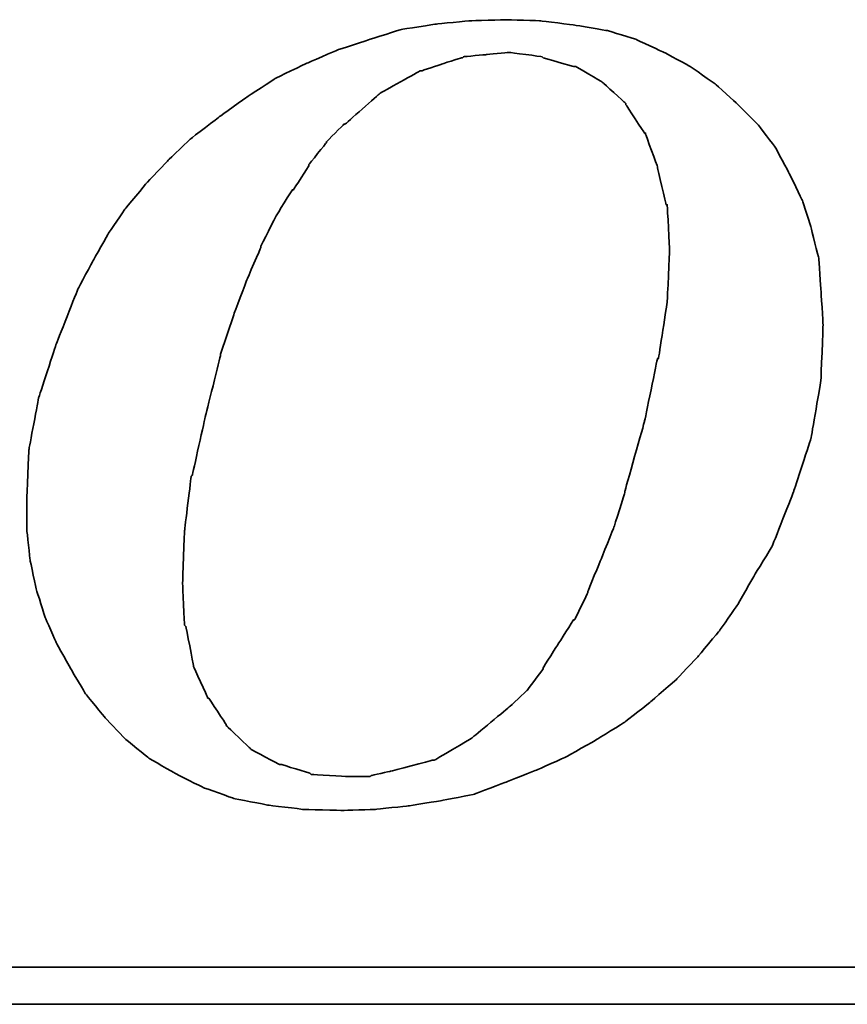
# Model space of a CAD drawing. Header units: millimetres. Extents: x -386 to 3135, y -1989 to 860.
# Tile 323 of 596: x 1738.43 to 1743.54, y -1913.43 to -1907.35. Entities that reach past the tile are written whole.
import ezdxf

# ---------------------------------------------------------------- set-up
doc = ezdxf.new("R2010")
doc.units = ezdxf.units.MM
doc.layers.add('DIM', color=4, linetype='CONTINUOUS')
doc.layers.add('layer 1', color=7, linetype='CONTINUOUS')

# ---------------------------------------------------------------- blocks, each defined once
blk = doc.blocks.new('TBI MOTION logo(完整正式版)')
at = {"layer": 'layer 1', "color": 22, "lineweight": 35}
for points, knots in [([(35.79625, -6.98375), (35.79625, -6.98375), (36.23125, -7.43875), (36.23125, -7.43875), (36.23125, -7.43875), (36.23125, -7.43875), (36.75625, -7.87125), (36.75625, -7.87125), (36.75625, -7.87125), (36.75625, -7.87125), (37.33125, -8.20375), (37.33125, -8.20375), (37.33125, -8.20375), (37.33125, -8.20375), (37.95625, -8.51875), (37.95625, -8.51875), (37.95625, -8.51875), (37.95625, -8.51875), (38.62625, -8.75875), (38.62625, -8.75875), (38.62625, -8.75875), (38.62625, -8.75875), (39.37125, -8.90375), (39.37125, -8.90375), (39.37125, -8.90375), (39.37125, -8.90375), (40.14125, -8.99875), (40.14125, -8.99875), (40.14125, -8.99875), (40.14125, -8.99875), (41.02625, -9.02375), (41.02625, -9.02375), (41.02625, -9.02375), (41.02625, -9.02375), (41.74625, -8.99875), (41.74625, -8.99875), (41.74625, -8.99875), (41.74625, -8.99875), (42.46625, -8.92375), (42.46625, -8.92375), (42.46625, -8.92375), (42.46625, -8.92375), (43.21125, -8.80625), (43.21125, -8.80625), (43.21125, -8.80625), (43.21125, -8.80625), (43.93125, -8.66375), (43.93125, -8.66375), (43.93125, -8.66375), (43.93125, -8.66375), (44.62625, -8.39875), (44.62625, -8.39875), (44.62625, -8.39875), (44.62625, -8.39875), (45.29625, -8.13375), (45.29625, -8.13375), (45.29625, -8.13375), (45.29625, -8.13375), (45.94625, -7.84375), (45.94625, -7.84375), (45.94625, -7.84375), (45.94625, -7.84375), (46.61625, -7.46375), (46.61625, -7.46375), (46.61625, -7.46375), (46.61625, -7.46375), (47.24125, -7.07875), (47.24125, -7.07875), (47.24125, -7.07875), (47.24125, -7.07875), (47.81625, -6.62375), (47.81625, -6.62375), (47.81625, -6.62375), (47.81625, -6.62375), (48.36875, -6.14375), (48.36875, -6.14375), (48.36875, -6.14375), (48.36875, -6.14375), (48.84625, -5.64125), (48.84625, -5.64125), (48.84625, -5.64125), (48.84625, -5.64125), (49.32625, -5.06375), (49.32625, -5.06375), (49.32625, -5.06375), (49.32625, -5.06375), (49.71125, -4.51374), (49.71125, -4.51374), (49.71125, -4.51374), (49.71125, -4.51374), (50.09625, -3.83874), (50.09625, -3.83874), (50.09625, -3.83874), (50.09625, -3.83874), (50.48125, -3.21374), (50.48125, -3.21374), (50.48125, -3.21374), (50.48125, -3.21374), (50.96125, -1.99125), (50.96125, -1.99125), (50.96125, -1.99125), (50.96125, -1.99125), (51.34375, -0.81875), (51.34375, -0.81875), (51.34375, -0.81875), (51.34375, -0.81875), (51.56125, 0.45624), (51.56125, 0.45624), (51.56125, 0.45624), (51.56125, 0.45624), (51.60625, 1.67624), (51.60625, 1.67624), (51.60625, 1.67624), (51.60625, 1.67624), (51.56125, 2.44625), (51.56125, 2.44625), (51.56125, 2.44625), (51.56125, 2.44625), (51.51125, 3.14125), (51.51125, 3.14125), (51.51125, 3.14125), (51.51125, 3.14125), (51.34375, 3.81125), (51.34375, 3.81125), (51.34375, 3.81125), (51.34375, 3.81125), (51.15125, 4.41125), (51.15125, 4.41125), (51.15125, 4.41125), (51.15125, 4.41125), (50.86125, 5.01125), (50.86125, 5.01125), (50.86125, 5.01125), (50.86125, 5.01125), (50.55125, 5.58875), (50.55125, 5.58875), (50.55125, 5.58875), (50.55125, 5.58875), (50.16625, 6.09125), (50.16625, 6.09125), (50.16625, 6.09125), (50.16625, 6.09125), (49.71125, 6.54875), (49.71125, 6.54875), (49.71125, 6.54875), (49.71125, 6.54875), (49.23125, 6.98125), (49.23125, 6.98125), (49.23125, 6.98125), (49.23125, 6.98125), (48.67875, 7.36625), (48.67875, 7.36625), (48.67875, 7.36625), (48.67875, 7.36625), (48.10375, 7.67625), (48.10375, 7.67625), (48.10375, 7.67625), (48.10375, 7.67625), (47.48125, 7.96375), (47.48125, 7.96375), (47.48125, 7.96375), (47.48125, 7.96375), (46.85625, 8.15625), (46.85625, 8.15625), (46.85625, 8.15625), (46.85625, 8.15625), (46.13625, 8.27624), (46.13625, 8.27624), (46.13625, 8.27624), (46.13625, 8.27624), (45.39125, 8.37125), (45.39125, 8.37125), (45.39125, 8.37125), (45.39125, 8.37125), (44.62625, 8.39624), (44.62625, 8.39624), (44.62625, 8.39624), (44.62625, 8.39624), (43.83625, 8.37125), (43.83625, 8.37125), (43.83625, 8.37125), (43.83625, 8.37125), (43.09125, 8.30125), (43.09125, 8.30125), (43.09125, 8.30125), (43.09125, 8.30125), (42.32125, 8.18125), (42.32125, 8.18125), (42.32125, 8.18125), (42.32125, 8.18125), (41.62875, 7.96375), (41.62875, 7.96375), (41.62875, 7.96375), (41.62875, 7.96375), (40.90625, 7.72625), (40.90625, 7.72625), (40.90625, 7.72625), (40.90625, 7.72625), (40.23624, 7.43625), (40.23624, 7.43625), (40.23624, 7.43625), (40.23624, 7.43625), (39.54124, 7.10125), (39.54124, 7.10125), (39.54124, 7.10125), (39.54124, 7.10125), (38.91625, 6.69125), (38.91625, 6.69125), (38.91625, 6.69125), (38.91625, 6.69125), (38.31625, 6.26125), (38.31625, 6.26125), (38.31625, 6.26125), (38.31625, 6.26125), (37.69125, 5.78125), (37.69125, 5.78125), (37.69125, 5.78125), (37.69125, 5.78125), (37.18625, 5.30125), (37.18625, 5.30125), (37.18625, 5.30125), (37.18625, 5.30125), (36.70625, 4.79624), (36.70625, 4.79624), (36.70625, 4.79624), (36.70625, 4.79624), (36.23125, 4.22125), (36.23125, 4.22125), (36.23125, 4.22125), (36.23125, 4.22125), (35.87124, 3.69375), (35.87124, 3.69375), (35.87124, 3.69375), (35.87124, 3.69375), (35.53125, 3.09125), (35.53125, 3.09125), (35.53125, 3.09125), (35.53125, 3.09125), (35.19875, 2.47125), (35.19875, 2.47125), (35.19875, 2.47125), (35.19875, 2.47125), (34.71625, 1.24625), (34.71625, 1.24625), (34.71625, 1.24625), (34.71625, 1.24625), (34.33125, 0.06874), (34.33125, 0.06874), (34.33125, 0.06874), (34.33125, 0.06874), (34.11625, -1.07875), (34.11625, -1.07875), (34.11625, -1.07875), (34.11625, -1.07875), (34.07125, -2.15875), (34.07125, -2.15875), (34.07125, -2.15875), (34.07125, -2.15875), (34.07125, -2.85375), (34.07125, -2.85375), (34.07125, -2.85375), (34.07125, -2.85375), (34.14125, -3.50375), (34.14125, -3.50375), (34.14125, -3.50375), (34.14125, -3.50375), (34.28625, -4.17375), (34.28625, -4.17375), (34.28625, -4.17375), (34.28625, -4.17375), (34.47625, -4.77624), (34.47625, -4.77624), (34.47625, -4.77624), (34.47625, -4.77624), (34.71625, -5.32625), (34.71625, -5.32625), (34.71625, -5.32625), (34.71625, -5.32625), (35.05375, -5.92875), (35.05375, -5.92875), (35.05375, -5.92875), (35.05375, -5.92875), (35.36375, -6.45375), (35.36375, -6.45375), (35.36375, -6.45375), (35.36375, -6.45375), (35.79625, -6.98375), (35.79625, -6.98375)], [0, 0, 0, 0, 0.01388889, 0.01388889, 0.01388889, 0.0138889, 0.02777778, 0.02777778, 0.02777778, 0.02777779, 0.04166667, 0.04166667, 0.04166667, 0.04166668, 0.05555556, 0.05555556, 0.05555556, 0.05555557, 0.06944444, 0.06944444, 0.06944444, 0.06944445, 0.08333333, 0.08333333, 0.08333333, 0.08333334, 0.09722222, 0.09722222, 0.09722222, 0.09722223, 0.11111111, 0.11111111, 0.11111111, 0.11111112, 0.125, 0.125, 0.125, 0.12500001, 0.13888889, 0.13888889, 0.13888889, 0.1388889, 0.15277778, 0.15277778, 0.15277778, 0.15277779, 0.16666667, 0.16666667, 0.16666667, 0.16666668, 0.18055556, 0.18055556, 0.18055556, 0.18055557, 0.19444444, 0.19444444, 0.19444444, 0.19444445, 0.20833333, 0.20833333, 0.20833333, 0.20833334, 0.22222222, 0.22222222, 0.22222222, 0.22222223, 0.23611111, 0.23611111, 0.23611111, 0.23611112, 0.25, 0.25, 0.25, 0.25000001, 0.26388889, 0.26388889, 0.26388889, 0.2638889, 0.27777778, 0.27777778, 0.27777778, 0.27777779, 0.29166667, 0.29166667, 0.29166667, 0.29166668, 0.30555556, 0.30555556, 0.30555556, 0.30555557, 0.31944444, 0.31944444, 0.31944444, 0.31944445, 0.33333333, 0.33333333, 0.33333333, 0.33333334, 0.34722222, 0.34722222, 0.34722222, 0.34722223, 0.36111111, 0.36111111, 0.36111111, 0.36111112, 0.375, 0.375, 0.375, 0.37500001, 0.38888889, 0.38888889, 0.38888889, 0.3888889, 0.40277778, 0.40277778, 0.40277778, 0.40277779, 0.41666667, 0.41666667, 0.41666667, 0.41666668, 0.43055556, 0.43055556, 0.43055556, 0.43055557, 0.44444444, 0.44444444, 0.44444444, 0.44444445, 0.45833333, 0.45833333, 0.45833333, 0.45833334, 0.47222222, 0.47222222, 0.47222222, 0.47222223, 0.48611111, 0.48611111, 0.48611111, 0.48611112, 0.5, 0.5, 0.5, 0.50000001, 0.51388889, 0.51388889, 0.51388889, 0.5138889, 0.52777778, 0.52777778, 0.52777778, 0.52777779, 0.54166667, 0.54166667, 0.54166667, 0.54166668, 0.55555556, 0.55555556, 0.55555556, 0.55555557, 0.56944444, 0.56944444, 0.56944444, 0.56944445, 0.58333333, 0.58333333, 0.58333333, 0.58333334, 0.59722222, 0.59722222, 0.59722222, 0.59722223, 0.61111111, 0.61111111, 0.61111111, 0.61111112, 0.625, 0.625, 0.625, 0.62500001, 0.63888889, 0.63888889, 0.63888889, 0.6388889, 0.65277778, 0.65277778, 0.65277778, 0.65277779, 0.66666667, 0.66666667, 0.66666667, 0.66666668, 0.68055556, 0.68055556, 0.68055556, 0.68055557, 0.69444444, 0.69444444, 0.69444444, 0.69444445, 0.70833333, 0.70833333, 0.70833333, 0.70833334, 0.72222222, 0.72222222, 0.72222222, 0.72222223, 0.73611111, 0.73611111, 0.73611111, 0.73611112, 0.75, 0.75, 0.75, 0.75000001, 0.76388889, 0.76388889, 0.76388889, 0.7638889, 0.77777778, 0.77777778, 0.77777778, 0.77777779, 0.79166667, 0.79166667, 0.79166667, 0.79166668, 0.80555556, 0.80555556, 0.80555556, 0.80555557, 0.81944444, 0.81944444, 0.81944444, 0.81944445, 0.83333333, 0.83333333, 0.83333333, 0.83333334, 0.84722222, 0.84722222, 0.84722222, 0.84722223, 0.86111111, 0.86111111, 0.86111111, 0.86111112, 0.875, 0.875, 0.875, 0.87500001, 0.88888889, 0.88888889, 0.88888889, 0.8888889, 0.90277778, 0.90277778, 0.90277778, 0.90277779, 0.91666667, 0.91666667, 0.91666667, 0.91666668, 0.93055556, 0.93055556, 0.93055556, 0.93055557, 0.94444444, 0.94444444, 0.94444444, 0.94444445, 0.95833333, 0.95833333, 0.95833333, 0.95833334, 0.97222222, 0.97222222, 0.97222222, 0.97222223, 0.98611111, 0.98611111, 0.98611111, 0.98611112, 1, 1, 1, 1]), ([(38.33875, 1.03124), (38.33875, 1.03124), (38.62625, 1.89625), (38.62625, 1.89625), (38.62625, 1.89625), (38.62625, 1.89625), (38.91625, 2.66375), (38.91625, 2.66375), (38.91625, 2.66375), (38.91625, 2.66375), (39.22625, 3.38125), (39.22625, 3.38125), (39.22625, 3.38125), (39.22625, 3.38125), (39.22625, 3.40624), (39.22625, 3.40624), (39.22625, 3.40624), (39.22625, 3.40624), (39.56124, 4.07624), (39.56124, 4.07624), (39.56124, 4.07624), (39.56124, 4.07624), (39.92125, 4.65125), (39.92125, 4.65125), (39.92125, 4.65125), (39.92125, 4.65125), (39.94625, 4.65125), (39.94625, 4.65125), (39.94625, 4.65125), (39.94625, 4.65125), (40.28125, 5.17875), (40.28125, 5.17875), (40.28125, 5.17875), (40.28125, 5.17875), (40.28125, 5.20375), (40.28125, 5.20375), (40.28125, 5.20375), (40.28125, 5.20375), (40.66875, 5.68625), (40.66875, 5.68625), (40.66875, 5.68625), (40.66875, 5.68625), (40.66875, 5.70625), (40.66875, 5.70625), (40.66875, 5.70625), (40.66875, 5.70625), (41.05124, 6.09125), (41.05124, 6.09125), (41.05124, 6.09125), (41.05124, 6.09125), (41.07625, 6.09125), (41.07625, 6.09125), (41.07625, 6.09125), (41.07625, 6.09125), (41.84125, 6.76625), (41.84125, 6.76625), (41.84125, 6.76625), (41.84125, 6.76625), (41.86625, 6.78625), (41.86625, 6.78625), (41.86625, 6.78625), (41.86625, 6.78625), (42.73125, 7.26624), (42.73125, 7.26624), (42.73125, 7.26624), (42.73125, 7.26624), (42.75625, 7.26624), (42.75625, 7.26624), (42.75625, 7.26624), (42.75625, 7.26624), (43.18625, 7.41125), (43.18625, 7.41125), (43.18625, 7.41125), (43.18625, 7.41125), (43.64125, 7.55625), (43.64125, 7.55625), (43.64125, 7.55625), (43.64125, 7.55625), (43.66625, 7.55625), (43.66625, 7.55625), (43.66625, 7.55625), (43.66625, 7.55625), (43.69125, 7.58124), (43.69125, 7.58124), (43.69125, 7.58124), (43.69125, 7.58124), (44.19125, 7.62625), (44.19125, 7.62625), (44.19125, 7.62625), (44.19125, 7.62625), (44.67125, 7.67625), (44.67125, 7.67625), (44.67125, 7.67625), (44.67125, 7.67625), (44.69625, 7.67625), (44.69625, 7.67625), (44.69625, 7.67625), (44.69625, 7.67625), (45.41875, 7.58124), (45.41875, 7.58124), (45.41875, 7.58124), (45.41875, 7.58124), (45.44125, 7.55625), (45.44125, 7.55625), (45.44125, 7.55625), (45.44125, 7.55625), (46.11125, 7.36625), (46.11125, 7.36625), (46.11125, 7.36625), (46.11125, 7.36625), (46.13625, 7.36625), (46.13625, 7.36625), (46.13625, 7.36625), (46.13625, 7.36625), (46.15875, 7.36625), (46.15875, 7.36625), (46.15875, 7.36625), (46.15875, 7.36625), (46.73625, 7.02624), (46.73625, 7.02624), (46.73625, 7.02624), (46.73625, 7.02624), (46.76125, 7.00624), (46.76125, 7.00624), (46.76125, 7.00624), (46.76125, 7.00624), (47.24125, 6.57124), (47.24125, 6.57124), (47.24125, 6.57124), (47.24125, 6.57124), (47.26625, 6.54875), (47.26625, 6.54875), (47.26625, 6.54875), (47.26625, 6.54875), (47.26625, 6.52375), (47.26625, 6.52375), (47.26625, 6.52375), (47.26625, 6.52375), (47.67375, 5.89875), (47.67375, 5.89875), (47.67375, 5.89875), (47.67375, 5.89875), (47.69625, 5.89875), (47.69625, 5.89875), (47.69625, 5.89875), (47.69625, 5.89875), (47.69625, 5.87625), (47.69625, 5.87625), (47.69625, 5.87625), (47.69625, 5.87625), (47.96125, 5.15625), (47.96125, 5.15625), (47.96125, 5.15625), (47.96125, 5.15625), (47.96125, 5.13125), (47.96125, 5.13125), (47.96125, 5.13125), (47.96125, 5.13125), (48.15125, 4.31875), (48.15125, 4.31875), (48.15125, 4.31875), (48.15125, 4.31875), (48.17625, 4.31875), (48.17625, 4.31875), (48.17625, 4.31875), (48.17625, 4.31875), (48.17625, 4.29125), (48.17625, 4.29125), (48.17625, 4.29125), (48.17625, 4.29125), (48.22625, 3.33125), (48.22625, 3.33125), (48.22625, 3.33125), (48.22625, 3.33125), (48.22625, 3.30875), (48.22625, 3.30875), (48.22625, 3.30875), (48.22625, 3.30875), (48.17625, 2.20624), (48.17625, 2.20624), (48.17625, 2.20624), (48.17625, 2.20624), (48.17625, 2.18124), (48.17625, 2.18124), (48.17625, 2.18124), (48.17625, 2.18124), (47.98375, 0.93624), (47.98375, 0.93624), (47.98375, 0.93624), (47.98375, 0.93624), (47.96125, 0.93624), (47.96125, 0.93624), (47.96125, 0.93624), (47.96125, 0.93624), (47.67375, -0.45874), (47.67375, -0.45874), (47.67375, -0.45874), (47.67375, -0.45874), (47.24125, -1.99125), (47.24125, -1.99125), (47.24125, -1.99125), (47.24125, -1.99125), (47.24125, -2.01874), (47.24125, -2.01874), (47.24125, -2.01874), (47.24125, -2.01874), (47.00125, -2.78375), (47.00125, -2.78375), (47.00125, -2.78375), (47.00125, -2.78375), (46.71125, -3.50375), (46.71125, -3.50375), (46.71125, -3.50375), (46.71125, -3.50375), (46.42625, -4.19875), (46.42625, -4.19875), (46.42625, -4.19875), (46.42625, -4.19875), (46.42625, -4.22375), (46.42625, -4.22375), (46.42625, -4.22375), (46.42625, -4.22375), (46.13625, -4.82374), (46.13625, -4.82374), (46.13625, -4.82374), (46.13625, -4.82374), (46.11125, -4.82374), (46.11125, -4.82374), (46.11125, -4.82374), (46.11125, -4.82374), (45.77625, -5.35125), (45.77625, -5.35125), (45.77625, -5.35125), (45.77625, -5.35125), (45.44125, -5.87875), (45.44125, -5.87875), (45.44125, -5.87875), (45.44125, -5.87875), (45.44125, -5.90375), (45.44125, -5.90375), (45.44125, -5.90375), (45.44125, -5.90375), (45.10625, -6.35875), (45.10625, -6.35875), (45.10625, -6.35875), (45.10625, -6.35875), (45.08125, -6.38375), (45.08125, -6.38375), (45.08125, -6.38375), (45.08125, -6.38375), (44.69625, -6.74375), (44.69625, -6.74375), (44.69625, -6.74375), (44.69625, -6.74375), (43.88375, -7.41625), (43.88375, -7.41625), (43.88375, -7.41625), (43.88375, -7.41625), (43.85625, -7.43875), (43.85625, -7.43875), (43.85625, -7.43875), (43.85625, -7.43875), (43.04125, -7.91875), (43.04125, -7.91875), (43.04125, -7.91875), (43.04125, -7.91875), (43.01625, -7.91875), (43.01625, -7.91875), (43.01625, -7.91875), (43.01625, -7.91875), (42.99625, -7.91875), (42.99625, -7.91875), (42.99625, -7.91875), (42.99625, -7.91875), (42.08125, -8.15875), (42.08125, -8.15875), (42.08125, -8.15875), (42.08125, -8.15875), (41.65125, -8.25625), (41.65125, -8.25625), (41.65125, -8.25625), (41.65125, -8.25625), (41.62875, -8.27875), (41.62875, -8.27875), (41.62875, -8.27875), (41.62875, -8.27875), (41.60125, -8.27875), (41.60125, -8.27875), (41.60125, -8.27875), (41.60125, -8.27875), (41.12125, -8.27875), (41.12125, -8.27875), (41.12125, -8.27875), (41.12125, -8.27875), (40.35624, -8.23125), (40.35624, -8.23125), (40.35624, -8.23125), (40.35624, -8.23125), (40.33125, -8.23125), (40.33125, -8.23125), (40.33125, -8.23125), (40.33125, -8.23125), (40.30625, -8.20375), (40.30625, -8.20375), (40.30625, -8.20375), (40.30625, -8.20375), (39.68375, -8.01375), (39.68375, -8.01375), (39.68375, -8.01375), (39.68375, -8.01375), (39.66124, -8.01375), (39.66124, -8.01375), (39.66124, -8.01375), (39.66124, -8.01375), (39.63625, -8.01375), (39.63625, -8.01375), (39.63625, -8.01375), (39.63625, -8.01375), (39.01125, -7.67875), (39.01125, -7.67875), (39.01125, -7.67875), (39.01125, -7.67875), (38.98875, -7.65375), (38.98875, -7.65375), (38.98875, -7.65375), (38.98875, -7.65375), (38.48625, -7.17375), (38.48625, -7.17375), (38.48625, -7.17375), (38.48625, -7.17375), (38.45875, -7.14875), (38.45875, -7.14875), (38.45875, -7.14875), (38.45875, -7.14875), (38.45875, -7.12875), (38.45875, -7.12875), (38.45875, -7.12875), (38.45875, -7.12875), (38.07625, -6.54875), (38.07625, -6.54875), (38.07625, -6.54875), (38.07625, -6.54875), (38.05125, -6.54875), (38.05125, -6.54875), (38.05125, -6.54875), (38.05125, -6.54875), (38.05125, -6.52875), (38.05125, -6.52875), (38.05125, -6.52875), (38.05125, -6.52875), (37.74125, -5.85375), (37.74125, -5.85375), (37.74125, -5.85375), (37.74125, -5.85375), (37.74125, -5.82875), (37.74125, -5.82875), (37.74125, -5.82875), (37.74125, -5.82875), (37.57375, -4.96875), (37.57375, -4.96875), (37.57375, -4.96875), (37.57375, -4.96875), (37.54625, -4.94375), (37.54625, -4.94375), (37.54625, -4.94375), (37.54625, -4.94375), (37.50125, -4.03375), (37.50125, -4.03375), (37.50125, -4.03375), (37.50125, -4.03375), (37.50125, -4.00875), (37.50125, -4.00875), (37.50125, -4.00875), (37.50125, -4.00875), (37.54625, -2.85375), (37.54625, -2.85375), (37.54625, -2.85375), (37.54625, -2.85375), (37.69125, -1.65875), (37.69125, -1.65875), (37.69125, -1.65875), (37.69125, -1.65875), (37.71624, -1.63375), (37.71624, -1.63375), (37.71624, -1.63375), (37.71624, -1.63375), (38.00375, -0.33875), (38.00375, -0.33875), (38.00375, -0.33875), (38.00375, -0.33875), (38.33875, 1.00624), (38.33875, 1.00624), (38.33875, 1.00624), (38.33875, 1.00624), (38.33875, 1.03124), (38.33875, 1.03124)], [0, 0, 0, 0, 0.01010101, 0.01010101, 0.01010101, 0.01010102, 0.02020202, 0.02020202, 0.02020202, 0.02020203, 0.03030303, 0.03030303, 0.03030303, 0.03030304, 0.04040404, 0.04040404, 0.04040404, 0.04040405, 0.05050505, 0.05050505, 0.05050505, 0.05050506, 0.06060606, 0.06060606, 0.06060606, 0.06060607, 0.07070707, 0.07070707, 0.07070707, 0.07070708, 0.08080808, 0.08080808, 0.08080808, 0.08080809, 0.09090909, 0.09090909, 0.09090909, 0.0909091, 0.1010101, 0.1010101, 0.1010101, 0.10101011, 0.11111111, 0.11111111, 0.11111111, 0.11111112, 0.12121212, 0.12121212, 0.12121212, 0.12121213, 0.13131313, 0.13131313, 0.13131313, 0.13131314, 0.14141414, 0.14141414, 0.14141414, 0.14141415, 0.15151515, 0.15151515, 0.15151515, 0.15151516, 0.16161616, 0.16161616, 0.16161616, 0.16161617, 0.17171717, 0.17171717, 0.17171717, 0.17171718, 0.18181818, 0.18181818, 0.18181818, 0.18181819, 0.19191919, 0.19191919, 0.19191919, 0.1919192, 0.2020202, 0.2020202, 0.2020202, 0.20202021, 0.21212121, 0.21212121, 0.21212121, 0.21212122, 0.22222222, 0.22222222, 0.22222222, 0.22222223, 0.23232323, 0.23232323, 0.23232323, 0.23232324, 0.24242424, 0.24242424, 0.24242424, 0.24242425, 0.25252525, 0.25252525, 0.25252525, 0.25252526, 0.26262626, 0.26262626, 0.26262626, 0.26262627, 0.27272727, 0.27272727, 0.27272727, 0.27272728, 0.28282828, 0.28282828, 0.28282828, 0.28282829, 0.29292929, 0.29292929, 0.29292929, 0.2929293, 0.3030303, 0.3030303, 0.3030303, 0.30303031, 0.31313131, 0.31313131, 0.31313131, 0.31313132, 0.32323232, 0.32323232, 0.32323232, 0.32323233, 0.33333333, 0.33333333, 0.33333333, 0.33333334, 0.34343434, 0.34343434, 0.34343434, 0.34343435, 0.35353535, 0.35353535, 0.35353535, 0.35353536, 0.36363636, 0.36363636, 0.36363636, 0.36363637, 0.37373737, 0.37373737, 0.37373737, 0.37373738, 0.38383838, 0.38383838, 0.38383838, 0.38383839, 0.39393939, 0.39393939, 0.39393939, 0.3939394, 0.4040404, 0.4040404, 0.4040404, 0.40404041, 0.41414141, 0.41414141, 0.41414141, 0.41414142, 0.42424242, 0.42424242, 0.42424242, 0.42424243, 0.43434343, 0.43434343, 0.43434343, 0.43434344, 0.44444444, 0.44444444, 0.44444444, 0.44444445, 0.45454545, 0.45454545, 0.45454545, 0.45454546, 0.46464646, 0.46464646, 0.46464646, 0.46464647, 0.47474747, 0.47474747, 0.47474747, 0.47474748, 0.48484848, 0.48484848, 0.48484848, 0.48484849, 0.49494949, 0.49494949, 0.49494949, 0.4949495, 0.50505051, 0.50505051, 0.50505051, 0.50505052, 0.51515152, 0.51515152, 0.51515152, 0.51515153, 0.52525253, 0.52525253, 0.52525253, 0.52525254, 0.53535354, 0.53535354, 0.53535354, 0.53535355, 0.54545455, 0.54545455, 0.54545455, 0.54545456, 0.55555556, 0.55555556, 0.55555556, 0.55555557, 0.56565657, 0.56565657, 0.56565657, 0.56565658, 0.57575758, 0.57575758, 0.57575758, 0.57575759, 0.58585859, 0.58585859, 0.58585859, 0.5858586, 0.5959596, 0.5959596, 0.5959596, 0.59595961, 0.60606061, 0.60606061, 0.60606061, 0.60606062, 0.61616162, 0.61616162, 0.61616162, 0.61616163, 0.62626263, 0.62626263, 0.62626263, 0.62626264, 0.63636364, 0.63636364, 0.63636364, 0.63636365, 0.64646465, 0.64646465, 0.64646465, 0.64646466, 0.65656566, 0.65656566, 0.65656566, 0.65656567, 0.66666667, 0.66666667, 0.66666667, 0.66666668, 0.67676768, 0.67676768, 0.67676768, 0.67676769, 0.68686869, 0.68686869, 0.68686869, 0.6868687, 0.6969697, 0.6969697, 0.6969697, 0.69696971, 0.70707071, 0.70707071, 0.70707071, 0.70707072, 0.71717172, 0.71717172, 0.71717172, 0.71717173, 0.72727273, 0.72727273, 0.72727273, 0.72727274, 0.73737374, 0.73737374, 0.73737374, 0.73737375, 0.74747475, 0.74747475, 0.74747475, 0.74747476, 0.75757576, 0.75757576, 0.75757576, 0.75757577, 0.76767677, 0.76767677, 0.76767677, 0.76767678, 0.77777778, 0.77777778, 0.77777778, 0.77777779, 0.78787879, 0.78787879, 0.78787879, 0.7878788, 0.7979798, 0.7979798, 0.7979798, 0.79797981, 0.80808081, 0.80808081, 0.80808081, 0.80808082, 0.81818182, 0.81818182, 0.81818182, 0.81818183, 0.82828283, 0.82828283, 0.82828283, 0.82828284, 0.83838384, 0.83838384, 0.83838384, 0.83838385, 0.84848485, 0.84848485, 0.84848485, 0.84848486, 0.85858586, 0.85858586, 0.85858586, 0.85858587, 0.86868687, 0.86868687, 0.86868687, 0.86868688, 0.87878788, 0.87878788, 0.87878788, 0.87878789, 0.88888889, 0.88888889, 0.88888889, 0.8888889, 0.8989899, 0.8989899, 0.8989899, 0.89898991, 0.90909091, 0.90909091, 0.90909091, 0.90909092, 0.91919192, 0.91919192, 0.91919192, 0.91919193, 0.92929293, 0.92929293, 0.92929293, 0.92929294, 0.93939394, 0.93939394, 0.93939394, 0.93939395, 0.94949495, 0.94949495, 0.94949495, 0.94949496, 0.95959596, 0.95959596, 0.95959596, 0.95959597, 0.96969697, 0.96969697, 0.96969697, 0.96969698, 0.97979798, 0.97979798, 0.97979798, 0.97979799, 0.98989899, 0.98989899, 0.98989899, 0.989899, 1, 1, 1, 1]), ([(75.90875, -9.47875), (75.90875, -9.47875), (75.90875, -12.28625), (75.90875, -12.28625), (75.90875, -12.28625), (75.90875, -12.28625), (75.90875, -12.47875), (75.90875, -12.47875), (75.90875, -12.47875), (75.90875, -12.47875), (75.71625, -12.47875), (75.71625, -12.47875), (75.71625, -12.47875), (75.71625, -12.47875), (-88.32875, -12.47875), (-88.32875, -12.47875), (-88.32875, -12.47875), (-88.32875, -12.47875), (-88.32875, -13.29375), (-88.32875, -13.29375), (-88.32875, -13.29375), (-88.32875, -13.29375), (82.89125, -13.29375), (82.89125, -13.29375), (82.89125, -13.29375), (82.89125, -13.29375), (75.90875, -9.47875), (75.90875, -9.47875)], [0, 0, 0, 0, 0.14285714, 0.14285714, 0.14285714, 0.14285715, 0.28571429, 0.28571429, 0.28571429, 0.2857143, 0.42857143, 0.42857143, 0.42857143, 0.42857144, 0.57142857, 0.57142857, 0.57142857, 0.57142858, 0.71428571, 0.71428571, 0.71428571, 0.71428572, 0.85714286, 0.85714286, 0.85714286, 0.85714287, 1, 1, 1, 1])]:
    blk.add_open_spline(points, degree=3, knots=knots, dxfattribs=at)

msp = doc.modelspace()

# ---------------------------------------------------------------- block references
at = {"layer": 'DIM', "color": 7, "xscale": 0.2802190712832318, "yscale": 0.2802190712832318, "zscale": 0.2802190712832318}
msp.add_blockref('TBI MOTION logo(完整正式版)', (1728.9261, -1909.7027), dxfattribs=at)

doc.saveas('drawing.dxf')
